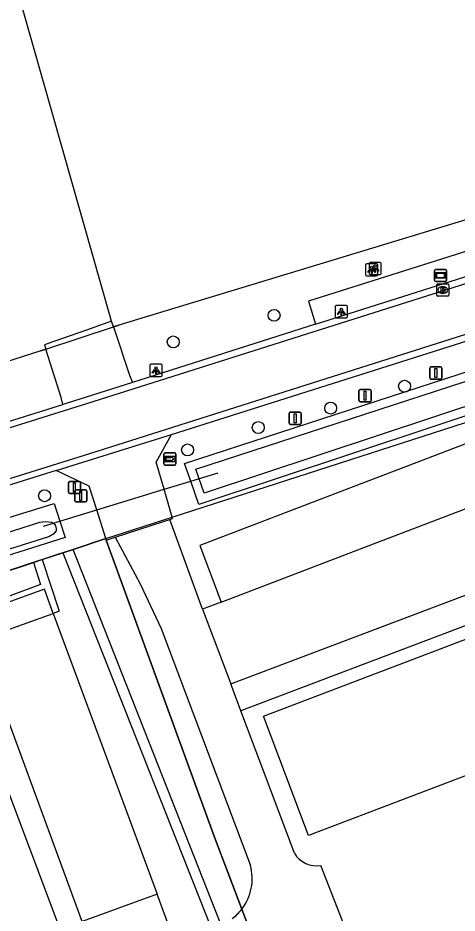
# Model space of a CAD drawing. Extents: x 162880 to 165536, y 384011 to 385179.
# Drawn here: x 163660.9 to 163696.9, y 384444.8 to 384518.2 of the extents above; entities that cross this region are included whole.
import ezdxf

# ---------------------------------------------------------------- set-up
doc = ezdxf.new("R2010")
doc.units = 0
for name, color, linetype in [('IMGEO_Afsluitpaal', 7, 'Continuous'), ('IMGEO_Berm_groen', 7, 'Continuous'), ('IMGEO_Boom', 7, 'Continuous'), ('IMGEO_Brandkraan', 7, 'Continuous'), ('IMGEO_Duiker', 7, 'Continuous'), ('IMGEO_Grasland_agrarisch', 7, 'Continuous'), ('IMGEO_Grasland_overig', 7, 'Continuous'), ('IMGEO_Groenvoorziening', 7, 'Continuous'), ('IMGEO_Haag', 7, 'Continuous'), ('IMGEO_Hek', 7, 'Continuous'), ('IMGEO_Lichtpunt', 7, 'Continuous'), ('IMGEO_Loofbos', 7, 'Continuous'), ('IMGEO_Pand', 7, 'Continuous'), ('IMGEO_Parkeervlak_halfverhard', 7, 'Continuous'), ('IMGEO_Parkeervlak_open', 7, 'Continuous'), ('IMGEO_Rijbaan_lokaal_gesloten', 7, 'Continuous'), ('IMGEO_Rijbaan_lokaal_open', 7, 'Continuous'), ('IMGEO_Verklikker', 7, 'Continuous'), ('IMGEO_Voetpad_open', 7, 'Continuous'), ('IMGEO_Waterloop', 7, 'Continuous'), ('IMGEO_Wegwijzer', 7, 'Continuous')]:
    doc.layers.add(name, color=color, linetype=linetype)

msp = doc.modelspace()

# ---------------------------------------------------------------- linework, layer by layer
at = {"layer": 'IMGEO_Afsluitpaal'}
for p, q in [((163694.653, 384488.65), (163694.653, 384489.45)), ((163694.653, 384489.45), (163694.653, 384488.65)), ((163694.753, 384489.55), (163695.543, 384489.55)), ((163695.543, 384489.55), (163694.753, 384489.55)), ((163695.643, 384489.45), (163695.643, 384488.65)), ((163695.643, 384488.65), (163695.643, 384489.45)), ((163695.543, 384488.55), (163694.753, 384488.55)), ((163694.753, 384488.55), (163695.543, 384488.55)), ((163688.946, 384487.693), (163689.736, 384487.693)), ((163689.736, 384487.693), (163688.946, 384487.693)), ((163688.846, 384486.793), (163688.846, 384487.593)), ((163688.846, 384487.593), (163688.846, 384486.793)), ((163689.836, 384487.593), (163689.836, 384486.793)), ((163689.836, 384486.793), (163689.836, 384487.593)), ((163689.736, 384486.693), (163688.946, 384486.693)), ((163688.946, 384486.693), (163689.736, 384486.693)), ((163683.111, 384484.932), (163683.111, 384485.732)), ((163683.111, 384485.732), (163683.111, 384484.932)), ((163683.211, 384485.832), (163684.001, 384485.832)), ((163684.001, 384485.832), (163683.211, 384485.832)), ((163684.101, 384485.732), (163684.101, 384484.932)), ((163684.101, 384484.932), (163684.101, 384485.732)), ((163684.001, 384484.832), (163683.211, 384484.832)), ((163683.211, 384484.832), (163684.001, 384484.832)), ((163665, 384479.262), (163665, 384480.062)), ((163665, 384480.062), (163665, 384479.262)), ((163665.1, 384480.162), (163665.89, 384480.162)), ((163665.89, 384480.162), (163665.1, 384480.162)), ((163665.99, 384480.062), (163665.99, 384479.262)), ((163665.99, 384479.262), (163665.99, 384480.062)), ((163665.89, 384479.162), (163665.1, 384479.162)), ((163665.1, 384479.162), (163665.89, 384479.162)), ((163665.52, 384478.578), (163665.52, 384479.378)), ((163665.52, 384479.378), (163665.52, 384478.578)), ((163665.62, 384479.478), (163666.41, 384479.478)), ((163666.41, 384479.478), (163665.62, 384479.478)), ((163666.51, 384479.378), (163666.51, 384478.578)), ((163666.51, 384478.578), (163666.51, 384479.378)), ((163666.41, 384478.478), (163665.62, 384478.478)), ((163665.62, 384478.478), (163666.41, 384478.478))]:
    msp.add_line(p, q, dxfattribs=at)
for points in [[(163695.073, 384489.425), (163695.223, 384489.425), (163695.223, 384488.675), (163695.073, 384488.675), (163695.073, 384489.425)], [(163689.266, 384487.568), (163689.416, 384487.568), (163689.416, 384486.818), (163689.266, 384486.818), (163689.266, 384487.568)], [(163683.531, 384485.707), (163683.681, 384485.707), (163683.681, 384484.957), (163683.531, 384484.957), (163683.531, 384485.707)], [(163665.42, 384480.037), (163665.57, 384480.037), (163665.57, 384479.287), (163665.42, 384479.287), (163665.42, 384480.037)], [(163665.94, 384479.353), (163666.09, 384479.353), (163666.09, 384478.603), (163665.94, 384478.603), (163665.94, 384479.353)]]:
    msp.add_lwpolyline(points, dxfattribs=at)
for centre, start, end in [((163694.753, 384489.45), 90, 180), ((163694.753, 384489.45), 90, 180), ((163695.543, 384489.45), 0, 90), ((163695.543, 384489.45), 360, 90), ((163694.753, 384488.65), 180, 270), ((163694.753, 384488.65), 180, 270), ((163695.543, 384488.65), 270, 0), ((163695.543, 384488.65), 270, 0), ((163688.946, 384487.593), 90, 180), ((163688.946, 384487.593), 90, 180), ((163689.736, 384487.593), 0, 90), ((163689.736, 384487.593), 360, 90), ((163688.946, 384486.793), 180, 270), ((163688.946, 384486.793), 180, 270), ((163689.736, 384486.793), 270, 0), ((163689.736, 384486.793), 270, 0), ((163683.211, 384485.732), 90, 180), ((163683.211, 384485.732), 90, 180), ((163684.001, 384485.732), 0, 90), ((163684.001, 384485.732), 360, 90), ((163683.211, 384484.932), 180, 270), ((163683.211, 384484.932), 180, 270), ((163684.001, 384484.932), 270, 0), ((163684.001, 384484.932), 270, 0), ((163665.1, 384480.062), 90, 180), ((163665.1, 384480.062), 90, 180), ((163665.89, 384480.062), 0, 90), ((163665.89, 384480.062), 360, 90), ((163665.1, 384479.262), 180, 270), ((163665.1, 384479.262), 180, 270), ((163665.62, 384479.378), 90, 180), ((163665.62, 384479.378), 90, 180), ((163665.89, 384479.262), 270, 0), ((163665.89, 384479.262), 270, 0), ((163666.41, 384479.378), 0, 90), ((163666.41, 384479.378), 360, 90), ((163665.62, 384478.578), 180, 270), ((163665.62, 384478.578), 180, 270), ((163666.41, 384478.578), 270, 0), ((163666.41, 384478.578), 270, 0)]:
    msp.add_arc(centre, 0.1, start, end, dxfattribs=at)
at = {"layer": 'IMGEO_Berm_groen'}
for points in [[(163734.712, 384498.764), (163734.624, 384498.186), (163733.132, 384497.317), (163675.705, 384478.27), (163675.039, 384480.186), (163674.542, 384481.62), (163729.855, 384499.627), (163732.888, 384499.869), (163733.639, 384499.81), (163734.353, 384499.569)], [(163673.525, 384477.235), (163735.296, 384497.157)]]:
    msp.add_lwpolyline(points, dxfattribs=at)
at = {"layer": 'IMGEO_Boom'}
for centre in [(163681.881, 384493.78), (163673.61, 384491.6), (163692.589, 384487.967), (163686.522, 384486.173), (163680.583, 384484.581), (163674.782, 384482.747), (163663.053, 384478.991)]:
    msp.add_circle(centre, 0.489, dxfattribs=at)
at = {"layer": 'IMGEO_Brandkraan'}
for p, q in [((163695.219, 384495.428), (163695.219, 384496.28)), ((163695.294, 384496.354), (163696.146, 384496.354)), ((163695.707, 384496.134), (163695.732, 384496.134)), ((163696.22, 384496.28), (163696.22, 384495.428)), ((163696.146, 384495.354), (163695.294, 384495.354)), ((163695.73, 384495.574), (163695.705, 384495.574))]:
    msp.add_line(p, q, dxfattribs=at)
for points in [[(163695.219, 384495.428), (163695.219, 384496.28)], [(163695.294, 384496.354), (163696.146, 384496.354)], [(163695.567, 384496.054), (163695.567, 384495.654), (163695.78, 384495.654)], [(163695.798, 384496.054), (163695.567, 384496.054)], [(163695.746, 384495.973), (163695.692, 384495.973), (163695.692, 384495.897)], [(163695.692, 384495.897), (163695.745, 384495.897)], [(163695.754, 384495.821), (163695.692, 384495.821), (163695.692, 384495.74)], [(163695.692, 384495.74), (163695.754, 384495.74)], [(163696.22, 384496.28), (163696.22, 384495.428)], [(163696.146, 384495.354), (163695.294, 384495.354)]]:
    msp.add_lwpolyline(points, dxfattribs=at)
for centre, radius, start, end in [((163695.296, 384496.278), 0.0765, 91.55205, 178.44795), ((163695.296, 384496.278), 0.0765, 91.55205, 178.44795), ((163695.747, 384495.935), 0.0379, 267.82845, 90.93552), ((163695.755, 384495.78), 0.0404, 269.87594, 90.50774), ((163695.786, 384495.905), 0.251, 268.66757, 293.53466), ((163695.802, 384495.909), 0.145, 59.4692, 91.53667), ((163695.827, 384495.956), 0.0922, 285.51372, 58.15012), ((163695.832, 384495.764), 0.105, 301.31148, 78.98903), ((163696.144, 384496.278), 0.0765, 1.55205, 88.44795), ((163696.144, 384496.278), 0.0765, 1.55205, 88.44795), ((163695.296, 384495.43), 0.0765, 181.55205, 268.44795), ((163695.296, 384495.43), 0.0765, 181.55205, 268.44795), ((163696.144, 384495.43), 0.0765, 271.55205, 358.44795), ((163696.144, 384495.43), 0.0765, 271.55205, 358.44795)]:
    msp.add_arc(centre, radius, start, end, dxfattribs=at)
for centre, major_axis, ratio, start_param, end_param in [((163695.706, 384495.854), (-0.387, 0.002), 0.722429, 4.712389, 7.853982), ((163695.731, 384495.854), (-0.39, 0.002), 0.717154, 1.570796, 4.712389)]:
    msp.add_ellipse(centre, major_axis=major_axis, ratio=ratio, start_param=start_param, end_param=end_param, dxfattribs=at)
at = {"layer": 'IMGEO_Duiker'}
msp.add_lwpolyline([(163662.955, 384476.502), (163664.302, 384476.913), (163667.325, 384477.834), (163672.861, 384479.522), (163675.039, 384480.186), (163677.289, 384480.872)], dxfattribs=at)
at = {"layer": 'IMGEO_Grasland_agrarisch'}
for points in [[(163668.553, 384493.307), (163660.438, 384521.774), (163627.339, 384513.36), (163625.434, 384520.504), (163607.758, 384514.396)], [(163624.458, 384461.077), (163662.136, 384473.517)], [(163662.136, 384473.517), (163662.73, 384471.717), (163625.531, 384457.857), (163625.681, 384457.458)]]:
    msp.add_lwpolyline(points, dxfattribs=at)
at = {"layer": 'IMGEO_Grasland_overig'}
for points in [[(163665.404, 384474.596), (163668.063, 384475.474)], [(163668.105, 384475.36), (163676.986, 384451.008), (163679.233, 384445.101)], [(163662.856, 384473.755), (163664.56, 384474.318)], [(163662.856, 384473.755), (163664.254, 384469.524), (163663.762, 384469.346)]]:
    msp.add_lwpolyline(points, dxfattribs=at)
at = {"layer": 'IMGEO_Groenvoorziening'}
for points in [[(163663.157, 384490.998), (163662.747, 384490.863), (163618.986, 384476.848)], [(163560.722, 384445.489), (163561.658, 384445.91), (163570.401, 384448.833), (163570.824, 384448.974), (163588.149, 384454.765), (163611.804, 384462.294), (163663.838, 384478.359), (163664.302, 384476.913), (163664.735, 384475.565), (163612.829, 384459.161), (163572.237, 384446.287), (163572.519, 384445.159)], [(163662.136, 384473.517), (163662.856, 384473.755)]]:
    msp.add_lwpolyline(points, dxfattribs=at)
at = {"layer": 'IMGEO_Haag'}
for points in [[(163664.56, 384474.318), (163665.404, 384474.596)], [(163677.501, 384443.876), (163665.404, 384474.596)], [(163664.56, 384474.318), (163676.702, 384443.61)]]:
    msp.add_lwpolyline(points, dxfattribs=at)
at = {"layer": 'IMGEO_Hek'}
for points in [[(163673.525, 384477.235), (163735.296, 384497.157)], [(163662.747, 384490.863), (163663.157, 384490.998), (163668.711, 384492.83), (163669.151, 384492.975)], [(163668.063, 384475.474), (163673.525, 384477.235)], [(163668.063, 384475.474), (163665.404, 384474.596)], [(163668.105, 384475.36), (163668.063, 384475.474)], [(163679.233, 384445.101), (163676.986, 384451.008), (163668.105, 384475.36)], [(163665.404, 384474.596), (163664.56, 384474.318), (163664.358, 384474.251)], [(163664.358, 384474.251), (163624.458, 384461.077)], [(163681.122, 384440.134), (163679.233, 384445.101)]]:
    msp.add_lwpolyline(points, dxfattribs=at)
at = {"layer": 'IMGEO_Lichtpunt'}
for p, q in [((163689.39, 384497.911), (163689.39, 384497.104)), ((163689.39, 384497.911), (163689.39, 384497.104)), ((163690.292, 384498.006), (163689.484, 384498.006)), ((163690.292, 384498.006), (163689.484, 384498.006)), ((163689.671, 384498.02), (163689.671, 384497.213)), ((163689.671, 384498.02), (163689.671, 384497.213)), ((163690.573, 384498.115), (163689.765, 384498.115)), ((163690.573, 384498.115), (163689.765, 384498.115)), ((163690.386, 384497.104), (163690.386, 384497.911)), ((163690.386, 384497.104), (163690.386, 384497.911)), ((163690.667, 384497.213), (163690.667, 384498.02)), ((163690.667, 384497.213), (163690.667, 384498.02)), ((163689.484, 384497.01), (163690.292, 384497.01)), ((163689.484, 384497.01), (163690.292, 384497.01)), ((163689.765, 384497.119), (163690.573, 384497.119)), ((163689.765, 384497.119), (163690.573, 384497.119)), ((163686.898, 384494.48), (163686.898, 384493.673)), ((163686.898, 384494.48), (163686.898, 384493.673)), ((163687.8, 384494.575), (163686.992, 384494.575)), ((163687.8, 384494.575), (163686.992, 384494.575)), ((163687.894, 384493.673), (163687.894, 384494.48)), ((163687.894, 384493.673), (163687.894, 384494.48)), ((163686.992, 384493.579), (163687.8, 384493.579)), ((163686.992, 384493.579), (163687.8, 384493.579)), ((163671.698, 384489.67), (163671.698, 384488.863)), ((163671.698, 384489.67), (163671.698, 384488.863)), ((163672.6, 384489.765), (163671.792, 384489.765)), ((163672.6, 384489.765), (163671.792, 384489.765)), ((163672.694, 384488.863), (163672.694, 384489.67)), ((163672.694, 384488.863), (163672.694, 384489.67)), ((163671.792, 384488.769), (163672.6, 384488.769)), ((163671.792, 384488.769), (163672.6, 384488.769))]:
    msp.add_line(p, q, dxfattribs=at)
for points in [[(163689.764, 384497.575), (163689.803, 384497.547), (163689.615, 384497.285), (163689.577, 384497.312), (163689.764, 384497.575)], [(163690.045, 384497.684), (163690.084, 384497.656), (163689.896, 384497.394), (163689.858, 384497.421), (163690.045, 384497.684)], [(163689.866, 384497.527), (163689.913, 384497.527), (163689.913, 384497.205), (163689.866, 384497.205), (163689.866, 384497.527)], [(163689.976, 384497.547), (163690.014, 384497.574), (163690.201, 384497.312), (163690.162, 384497.284), (163689.976, 384497.547)], [(163690.147, 384497.636), (163690.194, 384497.636), (163690.194, 384497.314), (163690.147, 384497.314), (163690.147, 384497.636)], [(163690.257, 384497.656), (163690.295, 384497.683), (163690.482, 384497.421), (163690.443, 384497.393), (163690.257, 384497.656)], [(163687.272, 384494.144), (163687.311, 384494.116), (163687.123, 384493.854), (163687.085, 384493.881), (163687.272, 384494.144)], [(163687.374, 384494.096), (163687.421, 384494.096), (163687.421, 384493.774), (163687.374, 384493.774), (163687.374, 384494.096)], [(163687.484, 384494.116), (163687.522, 384494.143), (163687.709, 384493.881), (163687.67, 384493.853), (163687.484, 384494.116)], [(163672.072, 384489.334), (163672.111, 384489.306), (163671.923, 384489.044), (163671.885, 384489.071), (163672.072, 384489.334)], [(163672.174, 384489.286), (163672.221, 384489.286), (163672.221, 384488.964), (163672.174, 384488.964), (163672.174, 384489.286)], [(163672.284, 384489.306), (163672.322, 384489.333), (163672.509, 384489.071), (163672.47, 384489.043), (163672.284, 384489.306)]]:
    msp.add_lwpolyline(points, dxfattribs=at)
for centre in [(163690.17, 384497.818), (163689.889, 384497.709), (163687.397, 384494.278), (163672.197, 384489.468)]:
    msp.add_circle(centre, 0.0994, dxfattribs=at)
for centre, start, end in [((163689.484, 384497.911), 90, 180), ((163689.484, 384497.911), 90, 180), ((163689.765, 384498.02), 90, 180), ((163689.765, 384498.02), 90, 180), ((163690.292, 384497.911), 0, 90), ((163690.292, 384497.911), 0, 90), ((163690.573, 384498.02), 0, 90), ((163690.573, 384498.02), 0, 90), ((163689.765, 384497.213), 180, 270), ((163689.765, 384497.213), 180, 270), ((163690.573, 384497.213), 270, 0), ((163690.573, 384497.213), 270, 360), ((163689.484, 384497.104), 180, 270), ((163689.484, 384497.104), 180, 270), ((163690.292, 384497.104), 270, 0), ((163690.292, 384497.104), 270, 360), ((163686.992, 384494.48), 90, 180), ((163686.992, 384494.48), 90, 180), ((163687.8, 384494.48), 0, 90), ((163687.8, 384494.48), 0, 90), ((163686.992, 384493.673), 180, 270), ((163686.992, 384493.673), 180, 270), ((163687.8, 384493.673), 270, 0), ((163687.8, 384493.673), 270, 360), ((163671.792, 384489.67), 90, 180), ((163671.792, 384489.67), 90, 180), ((163672.6, 384489.67), 0, 90), ((163672.6, 384489.67), 0, 90), ((163671.792, 384488.863), 180, 270), ((163671.792, 384488.863), 180, 270), ((163672.6, 384488.863), 270, 0), ((163672.6, 384488.863), 270, 360)]:
    msp.add_arc(centre, 0.0946, start, end, dxfattribs=at)
at = {"layer": 'IMGEO_Loofbos'}
msp.add_lwpolyline([(163749.199, 384545.097), (163740.833, 384514.99), (163707.984, 384504.752), (163669.151, 384492.975), (163668.711, 384492.83)], dxfattribs=at)
at = {"layer": 'IMGEO_Pand'}
for points in [[(163684.716, 384451.138), (163681, 384460.911), (163722.685, 384476.76), (163726.401, 384466.987), (163684.716, 384451.138)], [(163666.137, 384444.092), (163657.643, 384467.137), (163663.762, 384469.346)], [(163663.762, 384469.346), (163672.283, 384446.319)], [(163672.283, 384446.319), (163666.137, 384444.092)]]:
    msp.add_lwpolyline(points, dxfattribs=at)
at = {"layer": 'IMGEO_Parkeervlak_halfverhard'}
msp.add_lwpolyline([(163731.366, 384507.637), (163730.755, 384509.491), (163684.706, 384494.946), (163685.29, 384493.062)], dxfattribs=at)
at = {"layer": 'IMGEO_Parkeervlak_open'}
msp.add_lwpolyline([(163711.39, 384483.201), (163709.623, 384487.831), (163687.803, 384479.502), (163675.789, 384474.916), (163677.537, 384470.279)], dxfattribs=at)
at = {"layer": 'IMGEO_Rijbaan_lokaal_gesloten'}
for points in [[(163605.38, 384467.425), (163617.326, 384471.177), (163666.524, 384486.547), (163732.744, 384507.516)], [(163733.943, 384503.731), (163666.742, 384482.429), (163618.666, 384467.431), (163606.478, 384463.562)], [(163668.85, 384475.602), (163672.805, 384476.879), (163673.315, 384477.045)], [(163676.02, 384469.695), (163673.315, 384477.045)], [(163668.85, 384475.602), (163670.882, 384471.762), (163672.608, 384468.097), (163679.937, 384448.685)], [(163676.02, 384469.695), (163678.341, 384463.565)], [(163679.163, 384461.363), (163678.341, 384463.565)], [(163683.547, 384449.689), (163679.163, 384461.363)], [(163687.866, 384441.567), (163688.39, 384441.829), (163685.718, 384448.683)], [(163679.233, 384445.101), (163681.122, 384440.134)]]:
    msp.add_lwpolyline(points, dxfattribs=at)
for centre, radius, start, end in [((163685.346, 384450.726), 2.077, 209.96704, 280.30874), ((163676.01, 384447.595), 4.076, 322.26666, 15.50725)]:
    msp.add_arc(centre, radius, start, end, dxfattribs=at)
at = {"layer": 'IMGEO_Rijbaan_lokaal_open'}
for points in [[(163685.29, 384493.062), (163731.366, 384507.637)], [(163673.457, 384484.009), (163733.882, 384503.128), (163736.271, 384503.913)], [(163685.29, 384493.062), (163670.255, 384488.274)], [(163670.255, 384488.274), (163666.391, 384487.043), (163664.558, 384486.47)], [(163620.324, 384472.642), (163664.558, 384486.47)], [(163663.998, 384481.064), (163673.457, 384484.009)], [(163677.537, 384470.279), (163689.679, 384474.909), (163711.39, 384483.201)], [(163663.998, 384481.064), (163618.797, 384466.945), (163606.62, 384463.084)], [(163678.341, 384463.565), (163692.003, 384468.744), (163713.77, 384476.966)], [(163713.77, 384476.966), (163714.66, 384474.798), (163679.163, 384461.363)], [(163677.537, 384470.279), (163676.02, 384469.695)], [(163676.702, 384443.61), (163673.66, 384442.6), (163672.283, 384446.319)]]:
    msp.add_lwpolyline(points, dxfattribs=at)
msp.add_arc((163675.982, 384447.627), 4.117, 306.60713, 322.15605, dxfattribs=at)
at = {"layer": 'IMGEO_Verklikker'}
for p, q in [((163695.046, 384496.646), (163695.046, 384497.446)), ((163695.046, 384497.446), (163695.046, 384496.646)), ((163695.146, 384497.546), (163695.936, 384497.546)), ((163695.936, 384497.546), (163695.146, 384497.546)), ((163696.036, 384497.446), (163696.036, 384496.646)), ((163696.036, 384496.646), (163696.036, 384497.446)), ((163695.936, 384496.546), (163695.146, 384496.546)), ((163695.146, 384496.546), (163695.936, 384496.546))]:
    msp.add_line(p, q, dxfattribs=at)
for points in [[(163695.147, 384497.278), (163695.935, 384497.278), (163695.935, 384496.814), (163695.147, 384496.814), (163695.147, 384497.278)], [(163695.212, 384497.213), (163695.212, 384496.879), (163695.87, 384496.879), (163695.87, 384497.213), (163695.212, 384497.213)]]:
    msp.add_lwpolyline(points, dxfattribs=at)
for centre, start, end in [((163695.146, 384497.446), 90, 180), ((163695.146, 384497.446), 90, 180), ((163695.936, 384497.446), 0, 90), ((163695.936, 384497.446), 360, 90), ((163695.146, 384496.646), 180, 270), ((163695.146, 384496.646), 180, 270), ((163695.936, 384496.646), 270, 0), ((163695.936, 384496.646), 270, 0)]:
    msp.add_arc(centre, 0.1, start, end, dxfattribs=at)
at = {"layer": 'IMGEO_Voetpad_open'}
for points in [[(163668.553, 384493.307), (163666.479, 384492.572), (163663.724, 384491.595), (163663.044, 384491.354), (163663.157, 384490.998)], [(163668.711, 384492.83), (163668.553, 384493.307)], [(163668.711, 384492.83), (163670.024, 384488.865), (163670.255, 384488.274)], [(163664.558, 384486.47), (163664.413, 384487.033), (163663.157, 384490.998)], [(163673.525, 384477.235), (163672.861, 384479.522), (163672.218, 384481.736), (163673.457, 384484.009)], [(163668.063, 384475.474), (163667.325, 384477.834), (163666.715, 384479.784), (163663.998, 384481.064)], [(163673.315, 384477.045), (163673.558, 384477.124), (163673.525, 384477.235)], [(163668.063, 384475.474), (163668.105, 384475.36)], [(163668.105, 384475.36), (163668.85, 384475.602)], [(163663.762, 384469.346), (163663.048, 384471.325), (163655.02, 384468.427)], [(163630.873, 384444.09), (163659.949, 384455.052), (163664.093, 384444.057)]]:
    msp.add_lwpolyline(points, dxfattribs=at)
at = {"layer": 'IMGEO_Waterloop'}
for points in [[(163734, 384498.919), (163733.996, 384498.903), (163733.956, 384498.64), (163732.831, 384497.985), (163676.157, 384479.188), (163675.473, 384481.157), (163729.999, 384498.908), (163732.888, 384499.138), (163733.492, 384499.091), (163734, 384498.919)], [(163571.335, 384446.558), (163663.403, 384475.657), (163663.873, 384475.915), (163664.022, 384476.118), (163664.038, 384476.299), (163663.96, 384476.582), (163663.65, 384476.783), (163663.128, 384476.849), (163662.629, 384476.791), (163563.062, 384444.925)]]:
    msp.add_lwpolyline(points, dxfattribs=at)
at = {"layer": 'IMGEO_Wegwijzer'}
for p, q in [((163672.937, 384482.502), (163673.727, 384482.502)), ((163673.727, 384482.502), (163672.937, 384482.502)), ((163672.837, 384481.602), (163672.837, 384482.402)), ((163672.837, 384482.402), (163672.837, 384481.602)), ((163673.827, 384482.402), (163673.827, 384481.602)), ((163673.827, 384481.602), (163673.827, 384482.402)), ((163673.727, 384481.502), (163672.937, 384481.502)), ((163672.937, 384481.502), (163673.727, 384481.502))]:
    msp.add_line(p, q, dxfattribs=at)
for points in [[(163672.938, 384482.234), (163673.726, 384482.234), (163673.726, 384481.77), (163672.938, 384481.77), (163672.938, 384482.234)], [(163673.003, 384482.086), (163673.003, 384482.002), (163673.003, 384481.918), (163673.414, 384481.918), (163673.414, 384481.835), (163673.661, 384482.002), (163673.414, 384482.169), (163673.414, 384482.086), (163673.003, 384482.086)]]:
    msp.add_lwpolyline(points, dxfattribs=at)
for centre, start, end in [((163672.937, 384482.402), 90, 180), ((163672.937, 384482.402), 90, 180), ((163673.727, 384482.402), 0, 90), ((163673.727, 384482.402), 360, 90), ((163672.937, 384481.602), 180, 270), ((163672.937, 384481.602), 180, 270), ((163673.727, 384481.602), 270, 0), ((163673.727, 384481.602), 270, 0)]:
    msp.add_arc(centre, 0.1, start, end, dxfattribs=at)

doc.saveas('drawing.dxf')
